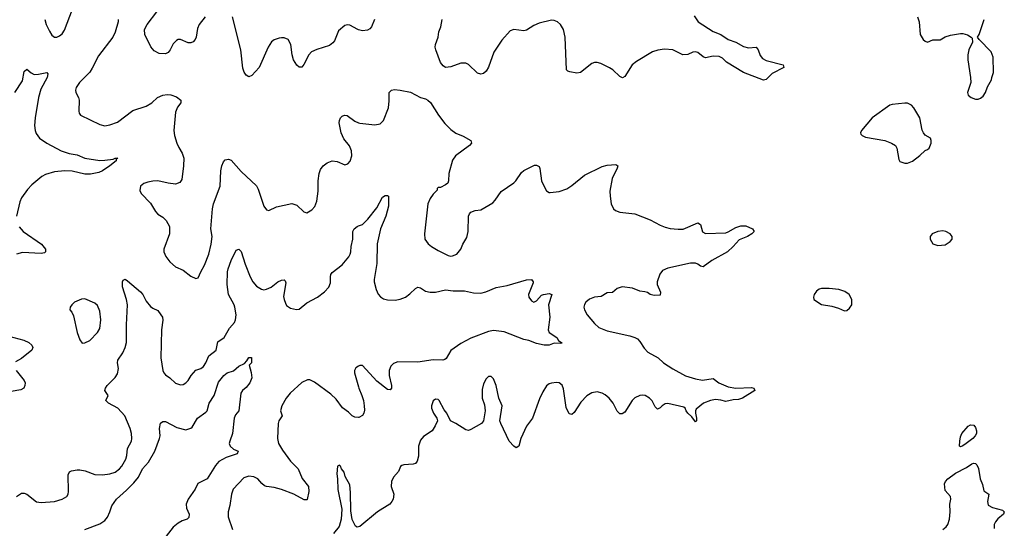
# Model space of a CAD drawing. Header units: inches. Extents: x 1834610 to 2027685, y 642842 to 774116.
# Tile 426 of 632: x 1997314 to 2005118, y 692419 to 696447. Entities that reach past the tile are written whole.
import ezdxf

# ---------------------------------------------------------------- set-up
doc = ezdxf.new("R2010")
doc.units = ezdxf.units.IN
doc.header["$MEASUREMENT"] = 0
doc.layers.add('B9699', color=7, linetype='Continuous')
doc.layers.add('C0609', color=7, linetype='Continuous')

msp = doc.modelspace()

# ---------------------------------------------------------------- linework, layer by layer
at = {"layer": 'B9699', "color": 5}
for points, elevation in [([(1997514, 696450), (1997525.3, 696410), (1997550, 696356.3), (1997570, 696324.9), (1997590, 696308.4), (1997610, 696308.5), (1997630, 696318.7), (1997650, 696335.8), (1997670, 696364.4), (1997733.7, 696530)], 280), ([(1998094.8, 696450), (1998094.8, 696430), (1998070.4, 696349.6), (1998053.4, 696310), (1997937.8, 696162.2), (1997890, 696063.7), (1997870, 696031.8), (1997788.4, 695950), (1997763, 695910), (1997758, 695890), (1997760.5, 695870), (1997781.6, 695830), (1997786.4, 695810), (1997782.4, 695722.4), (1997786, 695706), (1997796, 695690), (1997950, 695616.4), (1997990, 695607), (1998030, 695613.7), (1998090, 695637), (1998210, 695727.4), (1998317.8, 695762.2), (1998362, 695790), (1998407.7, 695832.3), (1998450, 695850.4), (1998484.4, 695855.6), (1998513.5, 695853.5), (1998556.7, 695836.7), (1998590.7, 695810), (1998590.6, 695790), (1998565.9, 695754.1), (1998550, 695715.3), (1998535.6, 695570), (1998540.9, 695530), (1998558.8, 695470), (1998574.8, 695434.8), (1998603.1, 695390), (1998614.6, 695350), (1998613.4, 695290), (1998598.6, 695181.5), (1998582.8, 695157.2), (1998550, 695143.6), (1998490, 695151.6), (1998410, 695171.5), (1998370.4, 695169.6), (1998330, 695160.9), (1998298, 695150), (1998271.3, 695130), (1998266.4, 695093.6), (1998276, 695070), (1998350, 694994), (1998390, 694928), (1998410, 694908), (1998450, 694882), (1998475.8, 694855.8), (1998500.4, 694810), (1998501.3, 694750), (1998457.1, 694630), (1998455.5, 694610), (1998472.1, 694572.1), (1998504.9, 694530), (1998550, 694490.5), (1998610, 694463.1), (1998670, 694416.4), (1998710, 694397.3), (1998730, 694402), (1998749.6, 694450), (1998777.8, 694502.2), (1998812.7, 694590), (1998832.8, 694670), (1998838.8, 694730), (1998829.7, 694790.2), (1998842, 694950), (1998851.3, 694990), (1998902.6, 695130), (1998907.8, 695250), (1998917, 695290), (1998930, 695321), (1998943.6, 695336.4), (1998970, 695342), (1998990, 695334.9), (1999070, 695244.9), (1999190.2, 695130.2), (1999205.1, 695105.1), (1999248.2, 694970), (1999270, 694941), (1999290, 694936), (1999350, 694964.9), (1999470, 694990.6), (1999510, 694979.1), (1999565.8, 694925.8), (1999590, 694918.8), (1999630, 694940.7), (1999652.3, 694967.7), (1999669.6, 695010), (1999680.5, 695090), (1999679.7, 695170), (1999687.9, 695227.9), (1999699.5, 695260.5), (1999718.4, 695290), (1999750, 695314.9), (1999790, 695330.6), (1999830, 695324.9), (1999890, 695298.8), (1999915.5, 695304.5), (1999933.8, 695326.2), (1999946.6, 695370), (1999943.7, 695410), (1999927.2, 695447.2), (1999883.8, 695503.8), (1999862.9, 695550), (1999847.3, 695630), (1999849.5, 695650), (1999858, 695670), (1999870, 695682), (1999888.7, 695690), (1999910, 695688), (1999970, 695642.4), (2000000, 695630.6)], 280), ([(1998784.4, 696470), (1998736.4, 696410), (1998722.9, 696377.1), (1998712.2, 696307.8), (1998704, 696290), (1998688.2, 696271.8), (1998670, 696264.5), (1998650, 696265.1), (1998590, 696289.7), (1998570, 696289.7), (1998556.3, 696283.7), (1998530, 696257), (1998508, 696210), (1998492, 696188), (1998470, 696176), (1998418.6, 696178.6), (1998381.2, 696201.2), (1998353.3, 696233.3), (1998306.6, 696330), (1998303.7, 696370), (1998323.7, 696410), (1998402.4, 696510)], 280), ([(2000000, 696367.8), (1999993.2, 696370), (1999930, 696403.7), (1999910, 696406.6), (1999890, 696400.9), (1999841.8, 696358.2), (1999810, 696281.2), (1999797.1, 696262.9), (1999770, 696242.4), (1999670, 696212.6), (1999627.7, 696192.3), (1999606, 696170), (1999566.7, 696093.3), (1999550, 696072), (1999530, 696071.8), (1999510, 696087.3), (1999484.4, 696130), (1999473.7, 696170), (1999463, 696250), (1999440.9, 696290), (1999410, 696303.6), (1999390, 696304.2), (1999370, 696302.4), (1999330, 696287.3), (1999309, 696271), (1999283.1, 696230), (1999211.7, 696070), (1999155.1, 696004.9), (1999130, 695995.1), (1999108.1, 696008.2), (1999092.7, 696032.7), (1999083.5, 696063.5), (1999066.5, 696210), (1999000.5, 696470)], 280), ([(1997276.9, 695870), (1997336.3, 695963.7), (1997350, 696038), (1997370, 696054.8), (1997405.4, 696025.4), (1997430, 696014.6), (1997463.9, 696016.1), (1997530, 696030.4), (1997537.6, 696017.6), (1997532.9, 695990), (1997483.2, 695896.8), (1997462.2, 695830), (1997436.5, 695670), (1997432.6, 695610), (1997436, 695570), (1997445, 695544.9), (1997470.2, 695510.2), (1997528.5, 695468.5), (1997642, 695410), (1997707.1, 695387.1), (1997770, 695378), (1997830, 695351.5), (1997950, 695333.4), (1997990, 695333.7), (1998056, 695344), (1998070.6, 695350.6), (1998091, 695350), (1998078, 695342), (1998078.8, 695330), (1998027.7, 695290), (1997970, 695249.6), (1997941.7, 695238.3), (1997875.1, 695224.9), (1997830, 695222.8), (1997730, 695247.8), (1997671.5, 695251.5), (1997590, 695243.2), (1997518, 695222), (1997490, 695205.1), (1997410, 695138.4), (1997377.5, 695102.5), (1997330, 695036), (1997316.5, 695003.5), (1997288.8, 694890)], 260), ([(1997310, 694806), (1997343.1, 694770), (1997486.4, 694670), (1997518, 694630), (1997519.1, 694610), (1997510, 694600.9), (1997483.4, 694596.6), (1997336.5, 694603.5), (1997288.8, 694591.2)], 260), ([(1997290, 692671.7), (1997330, 692697), (1997350, 692698.4), (1997370, 692690.4), (1997448.8, 692628.8), (1997484.1, 692624.1), (1997590.4, 692630.4), (1997650.9, 692649.1), (1997689.3, 692670), (1997699.6, 692690), (1997702, 692710), (1997698.6, 692841.4), (1997710, 692864.9), (1997724.9, 692875.1), (1997770, 692883.1), (1997790, 692882.3), (1997834.4, 692874.4), (1997910, 692845.2), (1997970, 692843.2), (1998030, 692851.3), (1998070, 692863.6), (1998106, 692890), (1998124, 692910), (1998154.7, 692965.3), (1998163.6, 692996.4), (1998169.8, 693050.2), (1998200.4, 693110), (1998204.2, 693130), (1998200.8, 693170), (1998189.8, 693210), (1998147.7, 693310), (1998093.3, 693370), (1998018.3, 693410), (1997998, 693430), (1998015.6, 693470), (1997989.6, 693510), (1997993.6, 693530), (1998007.8, 693550), (1998070, 693613), (1998090, 693642.8), (1998096.4, 693683.6), (1998088.5, 693730), (1998092.6, 693750), (1998130.5, 693809.5), (1998149, 693850), (1998160.7, 693890), (1998160.2, 694030), (1998167.6, 694190), (1998161.8, 694230), (1998129.7, 694330.3), (1998129.5, 694370.5), (1998134.6, 694385.4), (1998150, 694391), (1998170, 694379.1), (1998271.1, 694291.1), (1998290.3, 694270), (1998317.8, 694217.8), (1998350, 694176.3), (1998370, 694162), (1998410, 694144), (1998433.4, 694110), (1998444.9, 694090), (1998448.4, 694068.4), (1998438, 693990), (1998433.7, 693770), (1998449, 693669), (1998456.4, 693650), (1998470, 693634.9), (1998505.5, 693610), (1998550, 693568.5), (1998590, 693556.4), (1998610, 693558.4), (1998630, 693570.4), (1998650, 693590.4), (1998672.9, 693630), (1998710, 693672.7), (1998750, 693684.4), (1998770, 693701.3), (1998789.9, 693730.1), (1998813.8, 693786.2), (1998871, 693830), (1998883.9, 693896.1), (1998935.8, 693930), (1998976.2, 694003.8), (1999015.8, 694050), (1999025.7, 694070), (1999030.8, 694110), (1999020.7, 694170), (1999014.2, 694190), (1998969.8, 694270), (1998959.3, 694350), (1998961.8, 694450), (1998966.4, 694473.6), (1998990, 694540.7), (1999030, 694622.8), (1999050, 694630.8), (1999070.3, 694610.3), (1999100.3, 694510), (1999140.9, 694410), (1999163.2, 694370), (1999190, 694337.4), (1999230, 694313.1), (1999250, 694307.4), (1999270, 694311.7), (1999307, 694330), (1999360.9, 694370), (1999390, 694384.4), (1999410, 694387.3), (1999418.7, 694378.7), (1999423.8, 694363.8), (1999405.8, 694254.2), (1999409.3, 694230), (1999420.8, 694200.8), (1999430, 694184.6), (1999461.5, 694161.5), (1999508.3, 694151.7), (1999530, 694155.3), (1999590, 694204.2), (1999675.1, 694250), (1999730, 694292.4), (1999764.2, 694330), (1999777.6, 694362.4), (1999777.7, 694410), (1999781.2, 694430), (1999790, 694445.5), (1999870, 694506.4), (1999922.9, 694570), (1999933.6, 694590), (1999939.6, 694610), (1999940.5, 694650), (1999953.7, 694710), (1999955.6, 694770), (1999964.5, 694790), (1999989, 694810), (2000000, 694814.3)], 260), ([(1997190, 693950.2), (1997347.9, 693907.9), (1997387.3, 693890), (1997410.7, 693870), (1997419.1, 693850), (1997410.6, 693830), (1997330, 693765.1), (1997282, 693738)], 260), ([(1997830, 692410.2), (1997950, 692455.3), (1997990, 692481.6), (1998010, 692508), (1998029.7, 692550), (1998044.1, 692595.9), (1998080.9, 692650), (1998160.3, 692719.7), (1998220.3, 692779.7), (1998255, 692825), (1998286.6, 692890), (1998336.1, 692943.9), (1998384.7, 693030), (1998421.6, 693130), (1998427.6, 693150), (1998423, 693210), (1998430, 693252), (1998450, 693266), (1998470, 693264), (1998558.5, 693218.5), (1998630, 693198.8), (1998670, 693211), (1998681.2, 693218.8), (1998722.7, 693290), (1998790, 693338), (1998800.7, 693350), (1998814.7, 693410), (1998856.9, 693470), (1998890, 693576.3), (1998932.7, 693630), (1998959, 693650), (1999010, 693667.3), (1999050, 693702), (1999096.5, 693723.5), (1999115.3, 693744.7), (1999130, 693772), (1999152.7, 693772.7), (1999152, 693730), (1999134, 693710), (1999150, 693654), (1999153.4, 693610), (1999138, 693570), (1999110, 693533.2), (1999081, 693510), (1999066, 693490), (1999050.8, 693350), (1999023.4, 693316.6), (1999013.4, 693290), (1999000.4, 693170), (1998978.7, 693110), (1998975.8, 693090), (1998981.6, 693070), (1999010, 693045.5), (1999044.7, 693030), (1999038, 693010), (1998950, 692980.4), (1998892.3, 692947.7), (1998864.9, 692915.1), (1998799.5, 692810), (1998727.1, 692773), (1998705.2, 692730), (1998650.2, 692650), (1998634.9, 692610), (1998637.3, 692577.3), (1998657.6, 692530), (1998655.8, 692504.2), (1998641, 692490), (1998603, 692477), (1998570, 692459.7), (1998530, 692428), (1998390, 692247.8)], 240), ([(1997285.5, 693670), (1997350.5, 693590), (1997358.4, 693570), (1997356.4, 693550), (1997346, 693530), (1997324.5, 693515.5), (1997170, 693488.3)], 260), ([(2000000, 693703.5), (1999977.3, 693690), (1999968.2, 693670), (1999968.4, 693650), (2000000, 693540.7)], 260), ([(2000000, 693297.1), (1999970, 693298.7), (1999950, 693309.6), (1999919.3, 693339.3), (1999872.4, 693372.4), (1999821.8, 693441.8), (1999780.6, 693480.6), (1999650, 693576.9), (1999613.6, 693593.6), (1999594.3, 693594.3), (1999550, 693574.2), (1999457.2, 693490), (1999426.9, 693450), (1999391.7, 693390), (1999380.3, 693350), (1999394.4, 693310), (1999369.3, 693270.7), (1999362, 693250), (1999357, 693130), (1999366.7, 693090), (1999396.7, 693036.7), (1999460.3, 692950), (1999522, 692890), (1999553.1, 692813.1), (1999602, 692750), (1999606.5, 692710), (1999592.5, 692647.5), (1999590, 692644), (1999570, 692645.1), (1999487, 692690), (1999390, 692725.1), (1999330, 692743), (1999270, 692749.7), (1999255.6, 692755.6), (1999232.9, 692772.9), (1999200.7, 692810), (1999170, 692827.8), (1999130, 692831.3), (1999090, 692817.6), (1999006.5, 692730), (1998992.6, 692690), (1998979.6, 692600.4), (1998966.4, 692550), (1998967.4, 692510), (1999002, 692410)], 260), ([(2000000, 692431), (1999990, 692428), (1999976.4, 692436.4), (1999948.9, 692488.9), (1999938, 692558), (1999937.2, 692702.8), (1999930, 692762), (1999893.2, 692830), (1999884.7, 692864.7), (1999866, 692890), (1999858, 692910), (1999850, 692918), (1999834, 692910), (1999827.3, 692850), (1999834, 692810), (1999834.4, 692725.6), (1999867.3, 692570), (1999861, 692490), (1999845.8, 692434.2), (1999801.1, 692378.9)], 280)]:
    msp.add_lwpolyline(points, dxfattribs=dict(at, elevation=elevation))
at = {"layer": 'B9699', "color": 5, "elevation": 280}
msp.add_lwpolyline([(1997830, 694237.2), (1997805.2, 694234.8), (1997750, 694209), (1997726.8, 694190), (1997714.8, 694170), (1997711, 694150), (1997726.8, 694130), (1997740.7, 694100.7), (1997770.6, 693970), (1997790.6, 693910.6), (1997810, 693886), (1997830, 693886.8), (1997870, 693907.7), (1997932.3, 693970), (1997950, 694002), (1997956.9, 694070), (1997950, 694138), (1997930, 694184), (1997910, 694201.2)], close=True, dxfattribs=at)
at = {"layer": 'C0609', "color": 5}
for points, elevation in [([(2000126.3, 696450), (2000101.3, 696390), (2000090, 696376.2), (2000070, 696363.6), (2000030, 696358), (2000000, 696367.8)], 280), ([(2002659.2, 696479.2), (2002690.3, 696430.3), (2002810, 696354.6), (2002870.2, 696330.2), (2002930, 696291.3), (2002990.5, 696270), (2003050, 696236), (2003090, 696224.2), (2003150.4, 696230.4), (2003167.3, 696210), (2003182.8, 696162.7), (2003200.5, 696140.5), (2003230, 696124.6), (2003364.7, 696090), (2003371.3, 696070), (2003279.1, 696020.9), (2003230, 695972.7), (2003210, 695969.7), (2003051.6, 696030), (2002916.9, 696110), (2002883, 696143), (2002856.6, 696156.6), (2002810, 696159.6), (2002750, 696144.2), (2002730, 696154), (2002690, 696187.6), (2002670, 696193.5), (2002650, 696190.7), (2002610, 696172.7), (2002570, 696169.8), (2002490, 696208.9), (2002424.7, 696215.3), (2002372.8, 696207.3), (2002330, 696193.3), (2002202.4, 696117.6), (2002168.2, 696090), (2002110, 695997.2), (2002092.2, 695987.8), (2002070, 695998), (2002015.1, 696050), (2001990, 696067.3), (2001921, 696101), (2001890, 696109.6), (2001870, 696109.5), (2001850, 696100.7), (2001759.1, 696030), (2001730, 696025.2), (2001673.7, 696033.7), (2001658.9, 696038.9), (2001647.8, 696050), (2001636.3, 696310), (2001624.7, 696370), (2001600.5, 696410), (2001576.9, 696430), (2001550, 696441), (2001530, 696442.4), (2001430, 696418.8), (2001390, 696400.8), (2001330, 696364.6), (2001310, 696358.9), (2001230, 696368.5), (2001200.2, 696359.8), (2001134.3, 696285.7), (2001071.9, 696190), (2001030, 696072), (2001010, 696040.7), (2000990, 696021.6), (2000970, 696015.6), (2000943.1, 696023.1), (2000870, 696093.2), (2000850, 696102.7), (2000810, 696102.7), (2000730, 696074), (2000690, 696069.4), (2000670, 696082.7), (2000650, 696109.2), (2000611.2, 696210), (2000608.3, 696230), (2000609.7, 696250), (2000630.7, 696309.3), (2000635.8, 696350), (2000650.7, 696390), (2000662.3, 696450)], 280), ([(2004430, 696471.3), (2004443, 696430), (2004450.7, 696330), (2004474, 696290), (2004490, 696276.3), (2004510, 696270.7), (2004550, 696287.3), (2004610, 696287.3), (2004650, 696310.7), (2004690, 696324), (2004770, 696338.8), (2004790, 696338.8), (2004826.8, 696326.8), (2004854, 696310), (2004862, 696302), (2004864.7, 696270), (2004837.3, 696210), (2004828.1, 696168.1), (2004828.2, 696130), (2004851, 695990), (2004851.3, 695950), (2004824.7, 695870), (2004832, 695850), (2004854, 695830), (2004890, 695818), (2004910, 695818), (2004930, 695824.7), (2004950, 695842), (2004968.9, 695871.1), (2004985.6, 695914.4), (2005017.2, 695970), (2005019, 695990), (2005033.2, 696030), (2005028.7, 696150), (2005012.5, 696192.5), (2004918, 696290), (2004906, 696310), (2004918, 696330), (2004957.2, 696450)], 320), ([(2000000, 695630.6), (2000010, 695626.7), (2000130, 695614.9), (2000170, 695622.4), (2000198.4, 695650), (2000238.4, 695750), (2000243.7, 695803.7), (2000242.7, 695870), (2000262, 695890), (2000285.6, 695894.4), (2000329.6, 695890.4), (2000412.4, 695872.4), (2000490.9, 695830.9), (2000530, 695821), (2000550, 695811), (2000570, 695791), (2000634.4, 695690), (2000684.5, 695624.5), (2000730, 695577.1), (2000770, 695548.4), (2000830, 695523.8), (2000890.8, 695490), (2000894, 695470), (2000878.8, 695450), (2000767.3, 695370), (2000744.7, 695335.3), (2000714.9, 695230), (2000712.4, 695170), (2000706.6, 695153.4), (2000690, 695139.5), (2000650, 695119.3), (2000630, 695117), (2000622, 695110), (2000622, 695098), (2000590, 695066), (2000567, 695030), (2000548.7, 694990), (2000522.6, 694750), (2000525.3, 694710), (2000552.3, 694672.3), (2000579.3, 694650), (2000630, 694618), (2000710, 694579.5), (2000730, 694574.4), (2000743.6, 694576.4), (2000779, 694590), (2000809.2, 694630), (2000825.2, 694670), (2000857.6, 694722.4), (2000869.5, 694770), (2000872, 694890), (2000878, 694910), (2000890, 694924), (2000922.9, 694937.1), (2000970, 694942.4), (2001063.8, 694996.2), (2001083.3, 695016.7), (2001130, 695085.5), (2001230, 695154.9), (2001245.1, 695170), (2001290, 695236.3), (2001310, 695253.4), (2001394, 695294), (2001410, 695294.8), (2001430, 695284.7), (2001436.3, 695270), (2001450.6, 695170), (2001462, 695142), (2001490, 695091.3), (2001510, 695078), (2001518, 695078), (2001590, 695087.3), (2001650, 695106.8), (2001690, 695133.4), (2001790, 695216.4), (2001930, 695284.4), (2001970, 695295.8), (2002039.9, 695299.9), (2002054.8, 695290), (2002050.8, 695270.8), (2002010.3, 695190), (2001992.2, 695090), (2001992.7, 695050), (2002003, 694990), (2002020.7, 694950), (2002035.5, 694935.5), (2002070, 694923), (2002190, 694910.4), (2002310, 694861.3), (2002390, 694819.6), (2002430, 694803.2), (2002470, 694793.4), (2002532.9, 694787.1), (2002571.8, 694788.2), (2002690, 694837.1), (2002710, 694826), (2002726.5, 694766.5), (2002750, 694752.7), (2002910, 694759.6), (2002930, 694766), (2002990, 694801.1), (2003030, 694813.7), (2003070, 694814), (2003120.7, 694790), (2003134.8, 694770), (2003115.5, 694750), (2003082, 694730), (2003017.3, 694702.7), (2002970, 694651.6), (2002923.6, 694610), (2002798.8, 694541.2), (2002730, 694491.1), (2002710, 694495.4), (2002690, 694510.9), (2002670, 694518.4), (2002630, 694518.4), (2002450, 694479.3), (2002410, 694462), (2002387.3, 694432.7), (2002367.2, 694370), (2002366.8, 694350), (2002392.7, 694290), (2002390, 694266.3), (2002343.4, 694263.4), (2002310, 694270.9), (2002290, 694285.4), (2002270, 694292.6), (2002230, 694296.9), (2002170, 694319.8), (2002090, 694331.1), (2002050, 694317.4), (2002012.1, 694287.9), (2001970, 694283.1), (2001923.8, 694256.2), (2001870, 694249.7), (2001830, 694234.3), (2001802.4, 694210), (2001790, 694192.3), (2001785.7, 694170), (2001790.3, 694150), (2001812.2, 694110), (2001870, 694041.6), (2001905.5, 694010), (2001970, 693982), (2002150, 693943.2), (2002190.6, 693930), (2002210, 693918.7), (2002230, 693898.4), (2002264.7, 693844.7), (2002292.9, 693812.8), (2002374.9, 693770), (2002417.6, 693730), (2002490, 693681.5), (2002590, 693627.7), (2002670, 693603.2), (2002727, 693593), (2002810, 693604.9), (2002855.5, 693570), (2002930, 693538.3), (2002991.2, 693528.8), (2003112.9, 693532.9), (2003131.3, 693530), (2003141, 693510), (2003044, 693450), (2003010, 693438), (2002970, 693437.3), (2002910, 693423.1), (2002870, 693434.8), (2002830, 693438.9), (2002790, 693431.6), (2002734.9, 693410), (2002676.3, 693363.7), (2002670.7, 693350), (2002670.7, 693330), (2002679.1, 693290), (2002678.8, 693270), (2002670, 693262.7), (2002640.7, 693300.7), (2002609.6, 693330), (2002595.1, 693350), (2002589.6, 693369.6), (2002578, 693378), (2002450, 693407.1), (2002430, 693404), (2002406.4, 693390), (2002390, 693371.8), (2002370, 693362.9), (2002350, 693380.9), (2002327.2, 693427.3), (2002307, 693450), (2002270.8, 693470.8), (2002250, 693474), (2002228, 693472), (2002189, 693451), (2002169, 693431), (2002110, 693338.4), (2002090, 693325.4), (2002070, 693326.6), (2002050, 693346), (2002017.4, 693410), (2001985.6, 693450), (2001955.4, 693475.4), (2001930, 693489.7), (2001890, 693499.1), (2001850, 693492.4), (2001810, 693467.1), (2001762, 693418), (2001710, 693336.3), (2001690, 693321), (2001670, 693325.7), (2001644.9, 693375.1), (2001624.7, 693524.7), (2001613, 693553), (2001590, 693572), (2001570, 693574), (2001530, 693567.3), (2001510, 693562), (2001490, 693546.6), (2001460.7, 693499.3), (2001434.8, 693445.2), (2001378, 693290), (2001330.9, 693229.1), (2001287.2, 693130), (2001270, 693069.2), (2001250, 693057), (2001230, 693069.6), (2001194.3, 693110), (2001126.6, 693250), (2001119.5, 693270), (2001138, 693390), (2001112, 693450), (2001091.2, 693551.2), (2001070, 693602), (2001050, 693621.2), (2001030, 693621.2), (2001010, 693602), (2000990, 693562), (2000980.4, 693519.6), (2000980.5, 693450), (2000997, 693397), (2001003.1, 693350), (2000990.4, 693269.6), (2000974.8, 693250), (2000890, 693201.6), (2000870, 693194.5), (2000850, 693199.5), (2000770, 693249.6), (2000729, 693270), (2000699.3, 693330), (2000677.6, 693357.6), (2000639, 693430), (2000630, 693439), (2000610, 693442), (2000590.9, 693429.1), (2000579.1, 693390), (2000579.1, 693370), (2000593.4, 693330), (2000619.1, 693290), (2000624.9, 693270), (2000608.4, 693230), (2000583, 693190), (2000515.1, 693144.9), (2000490, 693117.2), (2000475.3, 693070), (2000475.3, 692990), (2000465.5, 692950), (2000450, 692932.3), (2000434, 692926), (2000357.6, 692922.4), (2000342.6, 692917.4), (2000332.1, 692907.9), (2000315.3, 692870), (2000276.7, 692823.3), (2000261.3, 692790), (2000259.3, 692750), (2000279.1, 692690), (2000274.9, 692650), (2000264.9, 692630), (2000246.8, 692610), (2000150.6, 692550), (2000010, 692434), (2000000, 692431)], 280), ([(2000000, 694814.3), (2000030, 694826), (2000072.8, 694867.2), (2000143.9, 694956.1), (2000190, 695042), (2000210, 695054.8), (2000230, 695054.8), (2000238, 695050), (2000238.4, 694970), (2000217, 694890), (2000173.8, 694790), (2000146.8, 694673.2), (2000144.3, 694515.7), (2000124.9, 694390), (2000124.9, 694370), (2000138.3, 694310), (2000154.3, 694274.3), (2000173.1, 694253.1), (2000197.4, 694237.4), (2000230, 694227.4), (2000290, 694225.5), (2000330, 694232.9), (2000372, 694250), (2000405.2, 694274.8), (2000450, 694318), (2000470, 694327.7), (2000490, 694323), (2000530, 694298), (2000568.6, 694288.6), (2000610, 694290.4), (2000690, 694307), (2000750, 694300.2), (2000838.9, 694298.9), (2000910, 694283.2), (2000970, 694281.5), (2001008.7, 694291.3), (2001090, 694326.7), (2001177.7, 694342.3), (2001330, 694386.8), (2001370.8, 694390.8), (2001384.7, 694370), (2001383.6, 694363.6), (2001347.7, 694270), (2001350.7, 694250), (2001370, 694220.7), (2001390, 694211), (2001410, 694221), (2001450, 694264.7), (2001466, 694270), (2001510, 694278), (2001531, 694271), (2001504.9, 694190), (2001517.1, 694090), (2001503, 693990), (2001510.8, 693970), (2001570.4, 693930.4), (2001585.4, 693905.4), (2001611.1, 693888.9), (2001610, 693886), (2001596.9, 693883.1), (2001550, 693885.2), (2001510, 693869.6), (2001470, 693869.7), (2001410, 693882.4), (2001350, 693905.6), (2001310, 693913.2), (2001154.9, 693974.9), (2001070, 693984.7), (2001030, 693978.7), (2000890, 693925.1), (2000810, 693883.6), (2000732.2, 693827.8), (2000694.9, 693765.1), (2000684.1, 693755.9), (2000668.4, 693751.6), (2000590, 693754), (2000470, 693735.8), (2000310, 693736.4), (2000275.8, 693724.2), (2000255.6, 693704.4), (2000242.4, 693670), (2000242, 693630), (2000261.3, 693550), (2000260.5, 693530), (2000250, 693516), (2000230, 693519.5), (2000145.3, 693585.3), (2000030, 693709.3), (2000010, 693709.4), (2000000, 693703.5)], 260), ([(2000000, 693540.7), (2000003.1, 693530), (2000027.2, 693470), (2000038, 693430), (2000045.7, 693390), (2000045.9, 693354.2), (2000041.3, 693330), (2000030, 693312.3), (2000003.1, 693296.9), (2000000, 693297.1)], 260), ([(2004631.6, 692410), (2004656.9, 692430), (2004671.1, 692450), (2004683.5, 692490), (2004688.7, 692550), (2004686.4, 692610), (2004693.1, 692650), (2004690.6, 692670.6), (2004650, 692719.5), (2004642.8, 692770), (2004652.8, 692790), (2004670.8, 692810), (2004730, 692854.6), (2004818.5, 692901.5), (2004861.3, 692930), (2004874.7, 692934.7), (2004890, 692933.4), (2004900.6, 692920.6), (2004912.7, 692892.7), (2004925.3, 692810), (2004945.4, 692765.4), (2004956, 692716), (2004994.6, 692690), (2004985.4, 692630), (2004990, 692603), (2005023.8, 692583.8), (2005102.8, 692562.8), (2005117.6, 692550), (2005110.3, 692530), (2005065.9, 692494.1), (2005047.1, 692470), (2005038.5, 692450), (2005037.6, 692417.6)], 280)]:
    msp.add_lwpolyline(points, dxfattribs=dict(at, elevation=elevation))
for points, elevation in [([(2004330, 695787), (2004230, 695776.3), (2004211, 695770), (2004070.7, 695670), (2003984.7, 695570), (2003978, 695550), (2003981, 695541), (2003992, 695530), (2004018, 695518), (2004170, 695490.7), (2004224.7, 695470), (2004256, 695450), (2004266, 695430), (2004280.7, 695340.7), (2004290, 695324.7), (2004330, 695311), (2004350, 695311), (2004390, 695326), (2004449.4, 695370.6), (2004490, 695411.3), (2004510, 695418), (2004522, 695430), (2004539.3, 695470), (2004539.3, 695490), (2004532.7, 695510), (2004490, 695533.2), (2004476, 695550), (2004466.6, 695573.4), (2004449.3, 695670), (2004399.3, 695750), (2004381.2, 695770), (2004350, 695786.6)], 320), ([(2004630, 694774.5), (2004590, 694769.3), (2004544.7, 694750), (2004531.3, 694730), (2004531.3, 694710), (2004550.8, 694670.8), (2004590, 694659.1), (2004650, 694664.9), (2004689, 694690), (2004704, 694710), (2004704, 694730), (2004689, 694750), (2004655.3, 694770)], 320), ([(2003730, 694318.4), (2003670, 694317), (2003650, 694312), (2003630, 694298), (2003610.6, 694270), (2003604.4, 694250), (2003608.4, 694230), (2003670, 694190.4), (2003750, 694179.3), (2003803.5, 694163.5), (2003850, 694142), (2003870, 694144.7), (2003890, 694162), (2003908, 694190), (2003908.7, 694230), (2003888.7, 694270), (2003854.2, 694294.2), (2003806, 694310)], 320), ([(2004770, 693064.8), (2004762.4, 693070), (2004763.9, 693110), (2004770, 693142.8), (2004782.2, 693170), (2004830, 693228.5), (2004850, 693237.7), (2004874.9, 693234.9), (2004890, 693216), (2004896.4, 693190), (2004897.1, 693170), (2004886.7, 693150), (2004868.6, 693130), (2004815.8, 693090), (2004790, 693071.2)], 280)]:
    msp.add_lwpolyline(points, close=True, dxfattribs=dict(at, elevation=elevation))

doc.saveas('drawing.dxf')
